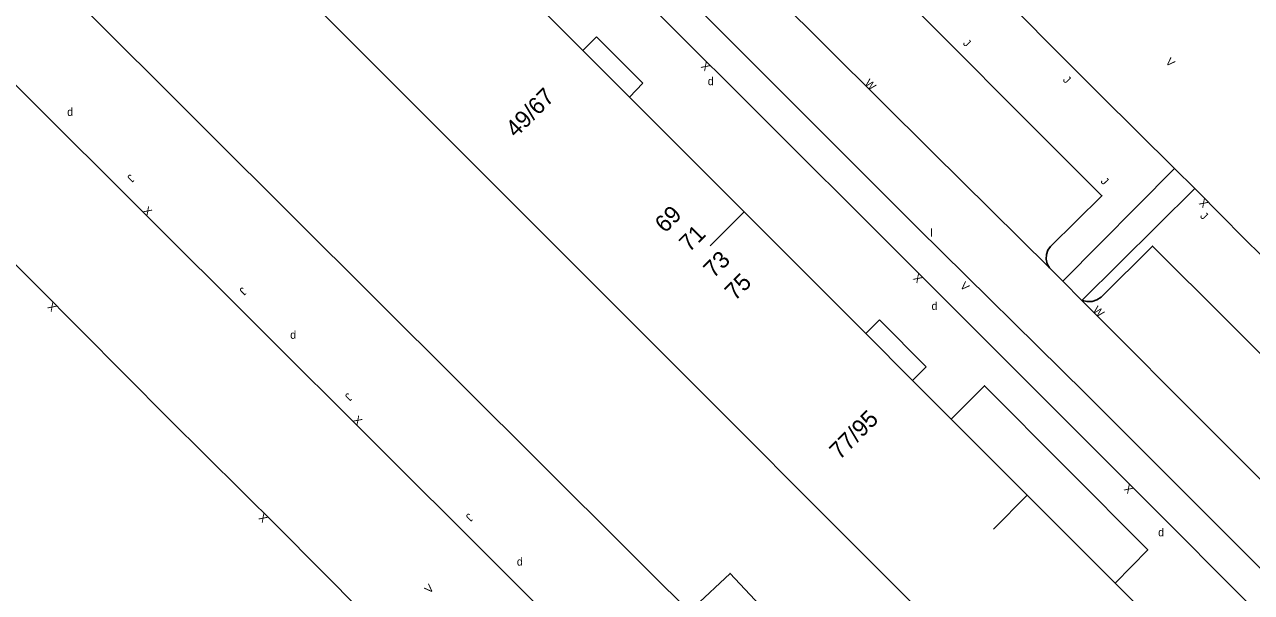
# Model space of a CAD drawing. Extents: x 134999 to 136502, y 457398 to 459002.
# Drawn here: x 136345.2 to 136421.8, y 458671.1 to 458706.5 of the extents above; entities that cross this region are included whole.
import ezdxf

# ---------------------------------------------------------------- set-up
doc = ezdxf.new("R2010")
doc.units = 0
for name, color, linetype in [('RI_DGTB_15', 7, 'Continuous'), ('RI_DGTB_29', 7, 'Continuous'), ('RI_DGTB_3', 7, 'Continuous'), ('RI_DGTB_30', 7, 'Continuous'), ('RI_DGTB_31', 7, 'Continuous'), ('RI_DGTB_36', 7, 'Continuous'), ('RI_DGTB_43', 7, 'Continuous'), ('RI_DGTB_53', 7, 'Continuous'), ('RI_DGTB_54', 7, 'Continuous'), ('RI_DGTB_6', 7, 'Continuous'), ('RI_DGTB_7', 7, 'Continuous')]:
    doc.layers.add(name, color=color, linetype=linetype)

msp = doc.modelspace()

# ---------------------------------------------------------------- linework, layer by layer
at = {"layer": 'RI_DGTB_15'}
for p, q in [((136390.109, 458694.832), (136387.993, 458692.707)), ((136407.791, 458677.15), (136405.675, 458675.025))]:
    msp.add_line(p, q, dxfattribs=at)
at = {"layer": 'RI_DGTB_3'}
for p, q in [((136347.815, 458723.202), (136365.486, 458705.527)), ((136365.486, 458705.527), (136383.158, 458687.852)), ((136383.158, 458687.852), (136400.838, 458670.168)), ((136407.791, 458677.15), (136403.048, 458681.896)), ((136413.283, 458671.654), (136407.791, 458677.15))]:
    msp.add_line(p, q, dxfattribs=at)
for points in [[(136377.664, 458707.274), (136380.034, 458704.904)], [(136380.034, 458704.904), (136382.95, 458701.99)], [(136382.95, 458701.99), (136390.109, 458694.832)], [(136390.109, 458694.832), (136397.701, 458687.242)], [(136397.701, 458687.242), (136400.632, 458684.312)], [(136400.632, 458684.312), (136403.048, 458681.896)], [(136413.283, 458671.654), (136415.512, 458669.423)]]:
    msp.add_lwpolyline(points, dxfattribs=at)
at = {"layer": 'RI_DGTB_53'}
for p, q in [((136400.957, 458693.814), (136338.933, 458755.808)), ((136416.979, 458697.537), (136418.25, 458696.276)), ((136418.25, 458696.276), (136411.197, 458689.302)), ((136400.957, 458693.814), (136411.423, 458683.5)), ((136411.197, 458689.302), (136410.004, 458690.509)), ((136411.423, 458683.5), (136452.066, 458642.876))]:
    msp.add_line(p, q, dxfattribs=at)
for points in [[(136410.004, 458690.509), (136416.979, 458697.537)], [(136412.415, 458689.497), (136412.144, 458689.333), (136411.841, 458689.242), (136411.525, 458689.229), (136411.215, 458689.295), (136411.197, 458689.302)]]:
    msp.add_lwpolyline(points, dxfattribs=at)
at = {"layer": 'RI_DGTB_54'}
msp.add_line((136410.004, 458690.509), (136409.185, 458691.338), dxfattribs=at)
for points in [[(136450.572, 458641.382), (136438.235, 458653.764), (136398.824, 458693.156), (136377.528, 458714.401), (136344.533, 458747.52)], [(136355.332, 458745.138), (136370.127, 458730.3), (136373.306, 458727.078), (136392.077, 458708.312), (136401.851, 458698.568), (136409.185, 458691.338)], [(136407.621, 458649.004), (136388.072, 458668.511), (136356.589, 458699.841), (136330.479, 458725.87), (136322.727, 458733.636)], [(136416.979, 458697.537), (136412.352, 458702.127), (136404.428, 458710.075), (136389.953, 458724.541), (136384.634, 458729.903)], [(136409.185, 458691.338), (136409.045, 458691.592), (136408.979, 458691.875), (136408.993, 458692.166), (136409.085, 458692.441), (136409.241, 458692.673), (136412.453, 458695.837), (136383.088, 458725.227)], [(136381.471, 458666.012), (136345.302, 458702.049), (136333.364, 458713.98), (136285.795, 458666.409)], [(136424.101, 458690.432), (136421.161, 458693.347), (136420.057, 458694.484), (136418.25, 458696.276)], [(136343.108, 458693.04), (136354.201, 458681.888), (136361, 458675.143), (136368.914, 458667.185)], [(136412.415, 458689.497), (136415.621, 458692.687), (136424.941, 458683.402), (136430.643, 458677.692), (136443.839, 458664.537), (136454.182, 458654.201)], [(136450.508, 458650.05), (136428.405, 458672.074), (136411.197, 458689.302)], [(136413.283, 458671.654), (136415.321, 458673.739), (136405.125, 458683.974), (136403.048, 458681.896)]]:
    msp.add_lwpolyline(points, dxfattribs=at)
at = {"layer": 'RI_DGTB_6'}
msp.add_lwpolyline([(136391.723, 458669.607), (136389.492, 458667.514), (136386.998, 458670.173), (136389.229, 458672.266), (136391.723, 458669.607)], dxfattribs=at)
at = {"layer": 'RI_DGTB_7'}
for p, q in [((136380.034, 458704.904), (136380.881, 458705.761)), ((136380.881, 458705.761), (136383.791, 458702.851)), ((136397.701, 458687.242), (136398.561, 458688.081)), ((136398.561, 458688.081), (136401.481, 458685.161)), ((136401.481, 458685.161), (136400.632, 458684.312))]:
    msp.add_line(p, q, dxfattribs=at)
msp.add_lwpolyline([(136383.791, 458702.851), (136382.95, 458701.99)], dxfattribs=at)

# ---------------------------------------------------------------- texts
at = {"layer": 'RI_DGTB_29'}
for p in [(136387.837, 458702.733), (136347.827, 458700.815), (136401.813, 458688.702), (136361.758, 458686.904), (136415.966, 458674.58), (136375.916, 458672.75)]:
    msp.add_text('d', height=0.5, dxfattribs=at).set_placement(p)
at = {"layer": 'RI_DGTB_30'}
for s, rotation, p in [('X', 135.33072, (136388.032, 458703.923)), ('V', 314.65057, (136416.392, 458704.15)), ('W', 315.33072, (136397.595, 458702.811)), ('X', 135.33072, (136419.144, 458695.391)), ('X', 315.42993, (136352.519, 458694.858)), ('X', 135.33072, (136401.287, 458690.695)), ('V', 314.65057, (136403.561, 458690.167)), ('X', 135.42994, (136347.218, 458688.913)), ('W', 315.33072, (136411.844, 458688.652)), ('X', 315.42993, (136365.64, 458681.793)), ('X', 135.33072, (136414.45, 458677.546)), ('X', 135.42994, (136360.401, 458675.739)), ('V', 45.39637, (136370.459, 458670.969))]:
    msp.add_text(s, height=0.5, rotation=rotation, dxfattribs=at).set_placement(p)
at = {"layer": 'RI_DGTB_31'}
for rotation, p in [(314.65057, (136403.74, 458705.321)), (314.65057, (136409.981, 458703.032)), (225.20224, (136351.761, 458697.208)), (314.65057, (136412.34, 458696.701)), (314.65057, (136418.55, 458694.533)), (225.20224, (136358.767, 458690.163)), (225.20224, (136365.357, 458683.564)), (225.20224, (136372.906, 458676.047))]:
    msp.add_text('J', height=0.5, rotation=rotation, dxfattribs=at).set_placement(p)
at = {"layer": 'RI_DGTB_36'}
for s, p in [('49/67', (136375.85, 458699.418)), ('69', (136385.17, 458693.462)), ('71', (136386.684, 458692.263)), ('73', (136388.203, 458690.635)), ('75', (136389.535, 458689.235)), ('77/95', (136396.072, 458679.312))]:
    msp.add_text(s, height=1.054, rotation=44.9922, dxfattribs=at).set_placement(p)
at = {"layer": 'RI_DGTB_43'}
msp.add_text('l', height=0.5, dxfattribs=at).set_placement((136401.735, 458693.278))

doc.saveas('drawing.dxf')
